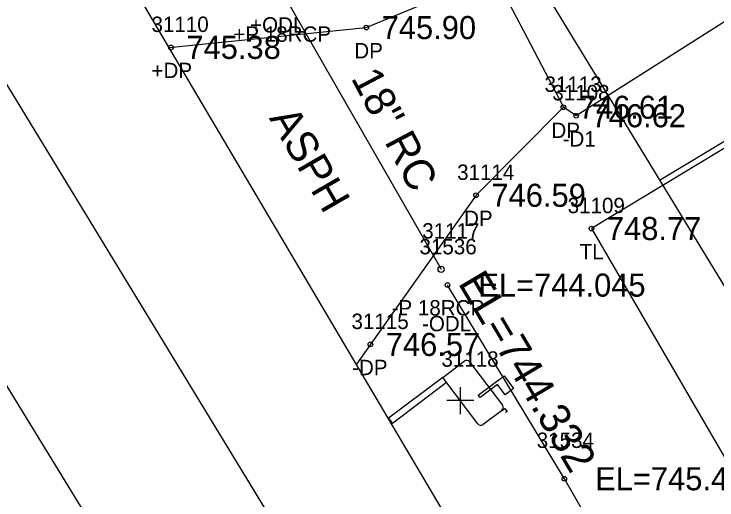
# Model space of a CAD drawing. Extents: x 1375131 to 1378678, y 999028 to 1004053.
# Drawn here: x 1377868.14 to 1377913.81, y 1000807.13 to 1000838.71 of the extents above; entities that cross this region are included whole.
import ezdxf

# ---------------------------------------------------------------- set-up
doc = ezdxf.new("R2010")
doc.units = 0
for name, color, linetype in [('Default', 7, 'Continuous'), ('RD_EX_BldgApp', 7, 'Continuous'), ('RD_EX_DR_Pipe', 7, 'Continuous'), ('RD_EX_DR_Pipe_txCode', 7, 'Continuous'), ('RD_EX_Driveway', 7, 'Continuous'), ('RD_EX_Driveway_txCode', 7, 'Continuous'), ('RD_EX_DV_Prop', 7, 'Continuous'), ('RD_EX_H2O', 7, 'Continuous'), ('RD_EX_H2O_txCode', 7, 'Continuous'), ('RD_EX_Road', 7, 'Continuous'), ('RD_EX_RW', 7, 'Continuous'), ('RD_EX_TX_Driveway_ELEV', 7, 'Continuous'), ('RD_EX_TX_H2O_ELEV', 7, 'Continuous'), ('RD_EX_TX_VEG_ELEV', 7, 'Continuous'), ('RD_EX_VEG', 7, 'Continuous'), ('RD_EX_VEG_txCode', 7, 'Continuous'), ('RD_HC_Cl', 7, 'Continuous'), ('RD_SMD_Locator', 7, 'Continuous'), ('RD_TX_Drainage', 7, 'Continuous'), ('RD_TX_Misc2', 7, 'Continuous'), ('RD_TX_Pipe_ElevEX', 7, 'Continuous')]:
    doc.layers.add(name, color=color, linetype=linetype)

msp = doc.modelspace()

# ---------------------------------------------------------------- linework, layer by layer
at = {"layer": 'Default'}
for p, q in [((1377897.135, 1000814.464), (1377897.135, 1000812.714)), ((1377898.01, 1000813.589), (1377896.26, 1000813.589))]:
    msp.add_line(p, q, dxfattribs=at)
at = {"layer": 'RD_EX_BldgApp'}
for p, q in [((1377895.995, 1000815.099), (1377897.39, 1000816.153)), ((1377897.741, 1000816.104), (1377899.87, 1000813.284)), ((1377895.995, 1000815.099), (1377892.475, 1000812.44)), ((1377898.275, 1000812.079), (1377895.995, 1000815.099)), ((1377898.305, 1000813.935), (1377899.976, 1000815.197)), ((1377899.976, 1000815.197), (1377900.596, 1000814.377)), ((1377896.247, 1000814.765), (1377892.727, 1000812.106)), ((1377899.554, 1000814.639), (1377898.42, 1000813.783)), ((1377900.058, 1000813.971), (1377899.554, 1000814.639)), ((1377900.596, 1000814.377), (1377900.058, 1000813.971)), ((1377898.42, 1000813.783), (1377898.305, 1000813.935)), ((1377899.822, 1000812.934), (1377898.625, 1000812.031)), ((1377899.822, 1000812.934), (1377900.021, 1000813.085)), ((1377900.021, 1000813.085), (1377900.172, 1000812.885)), ((1377900.172, 1000812.885), (1377900.072, 1000812.81)), ((1377892.475, 1000812.44), (1377892.727, 1000812.106))]:
    msp.add_line(p, q, dxfattribs=at)
for centre, start, end in [((1377897.541, 1000815.953), 37.0668, 127.0668), ((1377899.671, 1000813.134), 307.0668, 37.0668), ((1377898.475, 1000812.23), 217.0668, 307.0668)]:
    msp.add_arc(centre, 0.25, start, end, dxfattribs=at)
at = {"layer": 'RD_EX_DR_Pipe'}
msp.add_line((1377885.684, 1000839.91), (1377895.89, 1000822.121), dxfattribs=at)
at = {"layer": 'RD_EX_Driveway'}
for points in [[(1377971.901, 1000873.272), (1377937.162, 1000852.712), (1377904.665, 1000832.103), (1377903.835, 1000832.654)], [(1377878.223, 1000836.536), (1377891.027, 1000837.833), (1377899.343, 1000841.276), (1377903.835, 1000832.654), (1377898.158, 1000826.934), (1377890.381, 1000815.954)]]:
    msp.add_lwpolyline(points, dxfattribs=at)
at = {"layer": 'RD_EX_DV_Prop'}
msp.add_line((1377910.083, 1000827.911), (1378442.903, 1001150.736), dxfattribs=at)
at = {"layer": 'RD_EX_H2O'}
msp.add_lwpolyline([(1378004.897, 1000647.311), (1377978.29, 1000689.615), (1377950.659, 1000732.22), (1377923.852, 1000773.755), (1377903.897, 1000808.511), (1377896.301, 1000821.096)], dxfattribs=at)
at = {"layer": 'RD_EX_Road'}
for points in [[(1377899.668, 1000800.294), (1377898.717, 1000801.843), (1377870.308, 1000849.935), (1377847.281, 1000887.888), (1377815.153, 1000940.575), (1377781.512, 1000995.259), (1377748.623, 1001049.208), (1377716.579, 1001099.532), (1377686.671, 1001148.78), (1377656.469, 1001199.107), (1377629.542, 1001244.184), (1377599.886, 1001292.672), (1377570.873, 1001341.428), (1377539.828, 1001392.468), (1377511.01, 1001440.306), (1377480.717, 1001489.998), (1377449.725, 1001541.494), (1377420.899, 1001591.946), (1377390.45, 1001644.414)], [(1377883.752, 1000788.501), (1377882.63, 1000790.224), (1377852.259, 1000839.599), (1377828.464, 1000879.313), (1377796.997, 1000930.663), (1377763.067, 1000986.649), (1377731.866, 1001037.813), (1377700.311, 1001089.979), (1377670.429, 1001138.24), (1377639.732, 1001190.031), (1377611.891, 1001234.227), (1377582.777, 1001282.571), (1377552.217, 1001331.03), (1377522.243, 1001382.346), (1377494.257, 1001430.189), (1377463.172, 1001481.135), (1377433.415, 1001531.286), (1377403.141, 1001580.977), (1377371.36, 1001632.192)]]:
    msp.add_lwpolyline(points, dxfattribs=at)
at = {"layer": 'RD_EX_RW'}
msp.add_line((1377592.75, 1001348.439), (1377983.574, 1000707.362), dxfattribs=at)
at = {"layer": 'RD_EX_VEG'}
msp.add_lwpolyline([(1377975.857, 1000867.471), (1377940.958, 1000846.117), (1377905.662, 1000824.771), (1377936.135, 1000772.342), (1377973.263, 1000709.662), (1378011.796, 1000643.935), (1378051.787, 1000581.315), (1378077.272, 1000544.45), (1378109.043, 1000498.315), (1378149.584, 1000443.929), (1378185.36, 1000398.584)], dxfattribs=at)
at = {"layer": 'RD_HC_Cl'}
msp.add_line((1377564.573, 1001331.262), (1377955.397, 1000690.185), dxfattribs=at)
at = {"layer": 'RD_SMD_Locator'}
for centre, radius in [((1377891.027, 1000837.833), 0.15), ((1377878.336, 1000836.547), 0.15), ((1377903.835, 1000832.654), 0.15), ((1377904.665, 1000832.103), 0.15), ((1377898.158, 1000826.934), 0.15), ((1377905.662, 1000824.771), 0.15), ((1377895.89, 1000822.121), 0.2), ((1377896.301, 1000821.096), 0.15), ((1377891.293, 1000817.241), 0.15), ((1377903.897, 1000808.511), 0.15)]:
    msp.add_circle(centre, radius, dxfattribs=at)

# ---------------------------------------------------------------- texts
at = {"layer": 'Default'}
msp.add_text('31118', height=1, dxfattribs=at).set_placement((1377895.907, 1000815.789))
at = {"layer": 'RD_EX_DR_Pipe_txCode'}
for s, p in [('+P 18RCP', (1377882.385, 1000836.91)), ('31117', (1377894.662, 1000824.121)), ('-P 18RCP', (1377892.67, 1000819.121))]:
    msp.add_text(s, height=1, dxfattribs=at).set_placement(p)
at = {"layer": 'RD_EX_Driveway_txCode'}
for s, p in [('31110', (1377877.068, 1000837.547)), ('DP', (1377890.247, 1000835.833)), ('+DP', (1377877.068, 1000834.547)), ('31113', (1377902.607, 1000833.654)), ('31108', (1377903.114, 1000833.103)), ('DP', (1377903.055, 1000830.654)), ('-D1', (1377903.783, 1000830.103)), ('31114', (1377896.93, 1000827.934)), ('DP', (1377897.378, 1000824.934)), ('31115', (1377890.065, 1000818.241)), ('-DP', (1377890.104, 1000815.241))]:
    msp.add_text(s, height=1, dxfattribs=at).set_placement(p)
at = {"layer": 'RD_EX_H2O_txCode'}
for s, p in [('+ODL', (1377883.474, 1000837.506)), ('31536', (1377894.482, 1000823.096)), ('-ODL', (1377894.647, 1000818.096)), ('31534', (1377902.102, 1000810.511))]:
    msp.add_text(s, height=1, dxfattribs=at).set_placement(p)
at = {"layer": 'RD_EX_TX_Driveway_ELEV'}
for s, p in [('745.90', (1377892.027, 1000837.083)), ('745.38', (1377879.336, 1000835.797)), ('746.61', (1377904.835, 1000831.904)), ('746.62', (1377905.665, 1000831.353)), ('746.59', (1377899.158, 1000826.184)), ('746.57', (1377892.293, 1000816.491))]:
    msp.add_text(s, height=1.5, dxfattribs=at).set_placement(p)
at = {"layer": 'RD_EX_TX_H2O_ELEV'}
for s, p in [('EL=744.045', (1377898.301, 1000820.346)), ('EL=745.425', (1377905.897, 1000807.761))]:
    msp.add_text(s, height=1.5, dxfattribs=at).set_placement(p)
at = {"layer": 'RD_EX_TX_VEG_ELEV'}
msp.add_text('748.77', height=1.5, dxfattribs=at).set_placement((1377906.662, 1000824.021))
at = {"layer": 'RD_EX_VEG_txCode'}
for s, p in [('31109', (1377904.111, 1000825.771)), ('TL', (1377904.89, 1000822.771))]:
    msp.add_text(s, height=1, dxfattribs=at).set_placement(p)
at = {"layer": 'RD_TX_Drainage'}
msp.add_text('18" RC', height=2, rotation=297.7799, dxfattribs=at).set_placement((1377890.004, 1000834.555))
at = {"layer": 'RD_TX_Misc2'}
msp.add_text('ASPH', height=2, rotation=300.0183, dxfattribs=at).set_placement((1377884.685, 1000831.946))
at = {"layer": 'RD_TX_Pipe_ElevEX'}
msp.add_text('EL=744.332', height=2, rotation=300.6178, dxfattribs=at).set_placement((1377896.954, 1000821.23))

doc.saveas('drawing.dxf')
